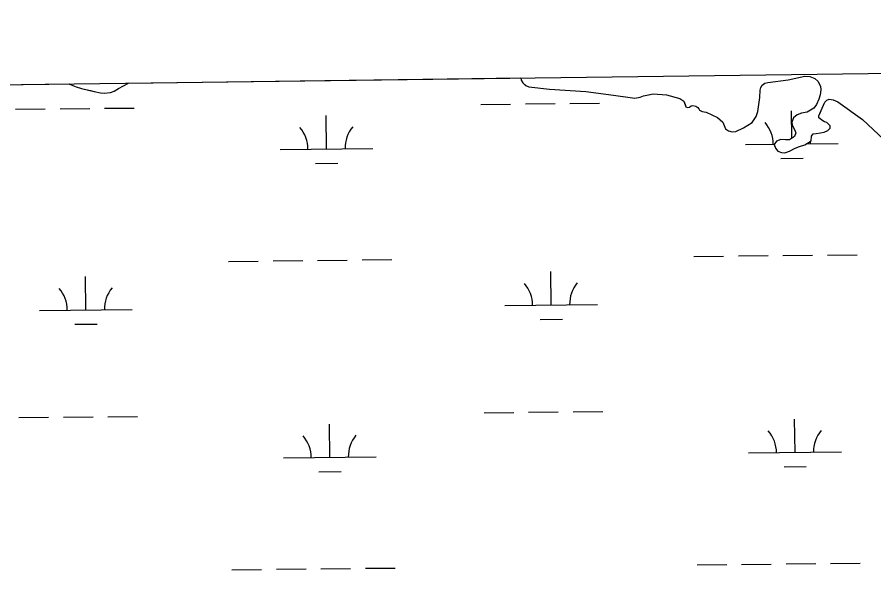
# Model space of a CAD drawing. Extents: x 3734862 to 3772949, y 391520 to 417239.
# Drawn here: x 3748626 to 3749550, y 414632 to 415234 of the extents above; entities that cross this region are included whole.
import ezdxf

# ---------------------------------------------------------------- set-up
doc = ezdxf.new("R2010")
doc.units = 0
for name, color, linetype in [('V-GRID-FRAM', 7, 'Continuous'), ('V-TOPO-SHOR', 7, 'Continuous'), ('V-WETL-SWMP', 7, 'Continuous')]:
    doc.layers.add(name, color=color, linetype=linetype)

msp = doc.modelspace()

# ---------------------------------------------------------------- linework, layer by layer
at = {"layer": 'V-GRID-FRAM'}
msp.add_lwpolyline([(3738832.32, 415033.81), (3770599.18, 415447.36), (3770843.79, 397266.59), (3739061.07, 396852.84), (3738832.32, 415033.81)], dxfattribs=at)
at = {"layer": 'V-TOPO-SHOR'}
for points in [[(3749171.92, 415163.14), (3749174.85, 415160.06), (3749178.14, 415158.92), (3749200.63, 415156.35), (3749239.79, 415153.89), (3749269.65, 415149.62), (3749284.96, 415147.59), (3749292.72, 415146.48), (3749298.33, 415147.68), (3749302, 415149.06), (3749307.42, 415150.26), (3749312.45, 415151.26), (3749326.6, 415150.18), (3749341.16, 415146.02), (3749345.44, 415143.14), (3749346.81, 415139.66), (3749347.8, 415137.34), (3749349.35, 415136.38), (3749351.48, 415136.78), (3749353.41, 415138.15), (3749355.15, 415138.74), (3749358.26, 415137.8), (3749360.4, 415136.45), (3749361.76, 415134.91), (3749362.35, 415133.75), (3749365.27, 415132.22), (3749369.73, 415131.28), (3749381.78, 415125.74), (3749387.62, 415120.55), (3749390.38, 415113.59), (3749393.49, 415111.48), (3749397.57, 415110.15), (3749401.64, 415110.57), (3749409.75, 415114.68), (3749419.2, 415120.36), (3749423.43, 415126.59), (3749425.13, 415132.03), (3749427.36, 415147.15), (3749427.7, 415155.1), (3749428.45, 415158.2), (3749429.79, 415160.73), (3749432.68, 415162.69), (3749436.17, 415163.48), (3749458.04, 415166.14), (3749476.03, 415170.13), (3749481.46, 415169.97), (3749486.9, 415167.88), (3749490.02, 415164.99), (3749492.76, 415159.39), (3749493.17, 415155.72), (3749492.43, 415150.28), (3749490.92, 415145.43), (3749488.63, 415139.6), (3749485.55, 415135.71), (3749478.41, 415131.6), (3749472.42, 415130.2), (3749467.78, 415128.43), (3749463.92, 415125.3), (3749461.82, 415120.83), (3749462.42, 415117.35), (3749464.78, 415112.91), (3749466.35, 415109.04), (3749465.02, 415105.16), (3749459.43, 415101.45), (3749454.97, 415101.61), (3749450.12, 415101.97), (3749445.49, 415100), (3749442.99, 415096.69), (3749444.18, 415092.63), (3749446.72, 415089.35), (3749450.8, 415087.83), (3749454.48, 415087.66), (3749459.31, 415089.43), (3749465.49, 415092.57), (3749470.32, 415094.54), (3749476.12, 415096.32), (3749482.87, 415100.63), (3749483.04, 415105.47), (3749485.15, 415108.01), (3749488.05, 415108.6), (3749492.89, 415109.22), (3749496.96, 415110.02), (3749500.63, 415111.59), (3749503.32, 415114.13), (3749503.5, 415116.65), (3749499.6, 415120.3), (3749497.08, 415121.06), (3749495.33, 415122.02), (3749491.04, 415125.48), (3749491.22, 415127.61), (3749492.94, 415131.3), (3749494.85, 415135.58), (3749497.72, 415142.18), (3749499.64, 415144.33), (3749502.15, 415145.31), (3749506.61, 415144.76), (3749511.66, 415142.46), (3749538.33, 415123.46), (3749561.13, 415102.1)], [(3748682.35, 415162.04), (3748682.68, 415161.79), (3748689.86, 415158.94), (3748695.69, 415157.04), (3748705.38, 415154.78), (3748709.26, 415153.83), (3748716.05, 415152.33), (3748720.32, 415151.97), (3748726.89, 415152.78), (3748730.76, 415153.97), (3748735.78, 415156.91), (3748746.41, 415162.88)], [(3749169.55, 415168.39), (3749170.16, 415166.03), (3749171.92, 415163.14)]]:
    msp.add_lwpolyline(points, dxfattribs=at)
at = {"layer": 'V-WETL-SWMP'}
for p, q in [((3749458.04, 415166.14), (3749476.03, 415170.13)), ((3749476.03, 415170.13), (3749481.46, 415169.97)), ((3749481.46, 415169.97), (3749486.9, 415167.88)), ((3747348.71, 415144.68), (3748682.35, 415162.04)), ((3748682.35, 415162.04), (3748682.68, 415161.8)), ((3748682.68, 415161.8), (3748689.86, 415158.94)), ((3748735.78, 415156.91), (3748746.41, 415162.88)), ((3748746.41, 415162.88), (3749169.57, 415168.39)), ((3749169.57, 415168.39), (3749170.16, 415166.03)), ((3749170.16, 415166.03), (3749171.92, 415163.14)), ((3749171.92, 415163.14), (3749174.84, 415160.06)), ((3749428.45, 415158.2), (3749429.79, 415160.73)), ((3749429.79, 415160.73), (3749432.69, 415162.69)), ((3749432.69, 415162.69), (3749436.17, 415163.48)), ((3749436.17, 415163.48), (3749458.04, 415166.14)), ((3749486.9, 415167.88), (3749490.02, 415164.99)), ((3749490.02, 415164.99), (3749492.76, 415159.39)), ((3748689.86, 415158.94), (3748695.69, 415157.04)), ((3748695.69, 415157.04), (3748709.26, 415153.83)), ((3748709.26, 415153.83), (3748716.05, 415152.33)), ((3748716.05, 415152.33), (3748720.31, 415151.97)), ((3748720.31, 415151.97), (3748726.89, 415152.78)), ((3748726.89, 415152.78), (3748730.76, 415153.97)), ((3748730.76, 415153.97), (3748735.78, 415156.91)), ((3749174.84, 415160.06), (3749178.14, 415158.92)), ((3749178.14, 415158.92), (3749200.63, 415156.35)), ((3749200.63, 415156.35), (3749239.78, 415153.89)), ((3749239.78, 415153.89), (3749269.65, 415149.62)), ((3749302, 415149.06), (3749312.45, 415151.26)), ((3749312.45, 415151.26), (3749326.6, 415150.18)), ((3749427.36, 415147.15), (3749427.7, 415155.1)), ((3749427.7, 415155.1), (3749428.45, 415158.2)), ((3749493.17, 415155.71), (3749492.43, 415150.28)), ((3749492.76, 415159.39), (3749493.17, 415155.71)), ((3749269.65, 415149.62), (3749292.72, 415146.48)), ((3749292.72, 415146.48), (3749298.33, 415147.68)), ((3749298.33, 415147.68), (3749302, 415149.06)), ((3749326.6, 415150.18), (3749341.16, 415146.02)), ((3749341.16, 415146.02), (3749345.44, 415143.14)), ((3749345.44, 415143.14), (3749347.8, 415137.34)), ((3749425.13, 415132.03), (3749427.36, 415147.15)), ((3749490.92, 415145.43), (3749488.63, 415139.6)), ((3749492.43, 415150.28), (3749490.92, 415145.43)), ((3749494.85, 415135.58), (3749497.72, 415142.18)), ((3749497.72, 415142.18), (3749499.64, 415144.33)), ((3749499.64, 415144.33), (3749502.15, 415145.31)), ((3749502.15, 415145.31), (3749506.61, 415144.76)), ((3749506.61, 415144.76), (3749511.66, 415142.46)), ((3749511.66, 415142.46), (3749538.33, 415123.46)), ((3748624.68, 415134.58), (3748656.68, 415134.92)), ((3748672.68, 415135.09), (3748704.68, 415135.42)), ((3748720.68, 415135.59), (3748752.68, 415135.93)), ((3749126.56, 415139.88), (3749158.56, 415140.22)), ((3749174.56, 415140.39), (3749206.56, 415140.73)), ((3749222.56, 415140.89), (3749254.56, 415141.23)), ((3749347.8, 415137.34), (3749349.35, 415136.38)), ((3749349.35, 415136.38), (3749351.48, 415136.78)), ((3749351.48, 415136.78), (3749353.41, 415138.15)), ((3749353.41, 415138.15), (3749355.15, 415138.74)), ((3749355.15, 415138.74), (3749358.26, 415137.8)), ((3749358.26, 415137.8), (3749360.4, 415136.45)), ((3749360.4, 415136.45), (3749361.76, 415134.91)), ((3749361.76, 415134.91), (3749362.35, 415133.76)), ((3749362.35, 415133.76), (3749365.27, 415132.22)), ((3749461.81, 415103.03), (3749461.5, 415132.99)), ((3749485.55, 415135.71), (3749478.41, 415131.6)), ((3749488.63, 415139.6), (3749485.55, 415135.71)), ((3749491.22, 415127.61), (3749494.85, 415135.58)), ((3748960, 415091.69), (3748959.62, 415127.69)), ((3749365.27, 415132.22), (3749369.73, 415131.28)), ((3749369.73, 415131.28), (3749381.78, 415125.74)), ((3749381.78, 415125.74), (3749387.62, 415120.55)), ((3749419.2, 415120.36), (3749423.42, 415126.59)), ((3749423.42, 415126.59), (3749425.13, 415132.03)), ((3749463.92, 415125.3), (3749461.82, 415120.83)), ((3749467.78, 415128.43), (3749463.92, 415125.3)), ((3749472.42, 415130.2), (3749467.78, 415128.43)), ((3749478.41, 415131.6), (3749472.42, 415130.2)), ((3749491.04, 415125.48), (3749491.22, 415127.61)), ((3749495.33, 415122.02), (3749491.04, 415125.48)), ((3749538.33, 415123.46), (3749561.13, 415102.1)), ((3749387.62, 415120.55), (3749390.38, 415113.59)), ((3749401.64, 415110.57), (3749409.75, 415114.69)), ((3749409.75, 415114.69), (3749419.2, 415120.36)), ((3749461.82, 415120.83), (3749462.42, 415117.35)), ((3749462.42, 415117.35), (3749464.78, 415112.91)), ((3749497.08, 415121.06), (3749495.33, 415122.02)), ((3749499.6, 415120.3), (3749497.08, 415121.06)), ((3749503.5, 415116.65), (3749499.6, 415120.3)), ((3749500.63, 415111.59), (3749503.32, 415114.13)), ((3749503.32, 415114.13), (3749503.5, 415116.65)), ((3749390.38, 415113.59), (3749393.49, 415111.48)), ((3749393.49, 415111.48), (3749397.57, 415110.15)), ((3749397.57, 415110.15), (3749401.64, 415110.57)), ((3749465.02, 415105.16), (3749459.43, 415101.45)), ((3749464.78, 415112.91), (3749466.35, 415109.04)), ((3749466.35, 415109.04), (3749465.02, 415105.16)), ((3749482.87, 415100.63), (3749483.04, 415105.47)), ((3749483.04, 415105.47), (3749485.15, 415108)), ((3749485.15, 415108), (3749488.05, 415108.6)), ((3749488.05, 415108.6), (3749492.89, 415109.22)), ((3749492.89, 415109.22), (3749496.96, 415110.02)), ((3749496.96, 415110.02), (3749500.63, 415111.59)), ((3749411.88, 415096.46), (3749443.07, 415096.79)), ((3749445.49, 415100), (3749442.99, 415096.69)), ((3749442.99, 415096.69), (3749444.18, 415092.63)), ((3749450.12, 415101.97), (3749445.49, 415100)), ((3749454.97, 415101.61), (3749450.12, 415101.97)), ((3749459.43, 415101.45), (3749454.97, 415101.61)), ((3749470.32, 415094.54), (3749476.12, 415096.32)), ((3749476.12, 415096.32), (3749482.87, 415100.63)), ((3749477.43, 415097.15), (3749511.88, 415097.52)), ((3748910, 415091.16), (3749010, 415092.22)), ((3749444.18, 415092.63), (3749446.72, 415089.35)), ((3749446.72, 415089.35), (3749450.8, 415087.83)), ((3749450.8, 415087.83), (3749454.48, 415087.66)), ((3749454.48, 415087.66), (3749459.31, 415089.43)), ((3749459.31, 415089.43), (3749465.49, 415092.57)), ((3749465.49, 415092.57), (3749470.32, 415094.54)), ((3749450.04, 415081.43), (3749474.04, 415081.69)), ((3748948.16, 415076.13), (3748972.16, 415076.38)), ((3749356.31, 414975.8), (3749388.31, 414976.13)), ((3749404.31, 414976.3), (3749436.3, 414976.64)), ((3749452.3, 414976.81), (3749484.3, 414977.15)), ((3749500.3, 414977.32), (3749532.3, 414977.66)), ((3748854.43, 414970.5), (3748886.43, 414970.83)), ((3748902.43, 414971), (3748934.42, 414971.34)), ((3748950.42, 414971.51), (3748982.42, 414971.85)), ((3748998.42, 414972.02), (3749030.42, 414972.35)), ((3749202.26, 414923.42), (3749201.88, 414959.42)), ((3748700.38, 414918.12), (3748700, 414954.12)), ((3749152.26, 414922.9), (3749252.26, 414923.95)), ((3748650.38, 414917.6), (3748750.38, 414918.65)), ((3748688.54, 414902.57), (3748712.54, 414902.82)), ((3749190.42, 414907.87), (3749214.42, 414908.12)), ((3748628.2, 414801.92), (3748660.19, 414802.26)), ((3748676.19, 414802.43), (3748708.19, 414802.77)), ((3748724.19, 414802.94), (3748756.19, 414803.27)), ((3749130.08, 414807.22), (3749162.07, 414807.56)), ((3749178.07, 414807.73), (3749210.07, 414808.07)), ((3749226.07, 414808.24), (3749258.07, 414808.58)), ((3749465.39, 414764.33), (3749465.01, 414800.33)), ((3748963.51, 414759.03), (3748963.13, 414795.03)), ((3749415.39, 414763.8), (3749515.39, 414764.86)), ((3748913.51, 414758.5), (3749013.51, 414759.56)), ((3749453.56, 414748.78), (3749477.55, 414749.03)), ((3748951.68, 414743.47), (3748975.67, 414743.73)), ((3749359.82, 414643.14), (3749391.82, 414643.48)), ((3749407.82, 414643.65), (3749439.82, 414643.99)), ((3749455.82, 414644.15), (3749487.82, 414644.49)), ((3749503.81, 414644.66), (3749535.81, 414645)), ((3748857.94, 414637.84), (3748889.94, 414638.18)), ((3748905.94, 414638.35), (3748937.94, 414638.68)), ((3748953.94, 414638.85), (3748985.94, 414639.19)), ((3749001.93, 414639.36), (3749033.93, 414639.7))]:
    msp.add_line(p, q, dxfattribs=at)
for centre, start, end in [((3748904.75, 415091.58), 359.83336, 41.37702), ((3749015.23, 415092.75), 139.83336, 181.37702), ((3749406.63, 415096.88), 359.83336, 41.37702), ((3749517.11, 415098.05), 176.79209, 181.37702), ((3748645.14, 414918.01), 359.83336, 41.37702), ((3748755.62, 414919.18), 139.83336, 181.37702), ((3749147.02, 414923.32), 359.83336, 41.37702), ((3749257.5, 414924.48), 139.83336, 181.37702), ((3748908.27, 414758.92), 359.83336, 41.37702), ((3749018.75, 414760.09), 139.83336, 181.37702), ((3749410.15, 414764.22), 359.83336, 41.37702), ((3749520.63, 414765.39), 139.83336, 181.37702)]:
    msp.add_arc(centre, 35.25, start, end, dxfattribs=at)

doc.saveas('drawing.dxf')
